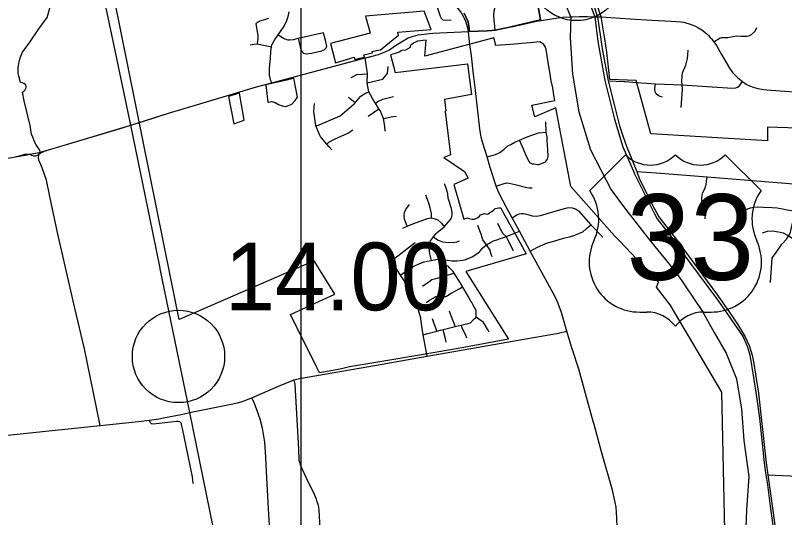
# Model space of a CAD drawing. Extents: x 1659811 to 1934326, y 644115 to 934867.
# Drawn here: x 1789672 to 1802180, y 745742 to 753899 of the extents above; entities that cross this region are included whole.
import ezdxf

# ---------------------------------------------------------------- set-up
doc = ezdxf.new("R2010")
doc.units = 0
for name, color, linetype in [('Default', 7, 'Continuous'), ('GM_X_City_Street', 7, 'Continuous'), ('GM_X_Corporation', 7, 'Continuous'), ('GM_X_County_Road', 7, 'Continuous'), ('GM_X_Interstate_Route', 7, 'Continuous'), ('GM_X_Township', 7, 'Continuous'), ('GM_X_Township_Road', 7, 'Continuous'), ('GM_X_US_Route', 7, 'Continuous'), ('GM_X_US_Shield', 7, 'Continuous'), ('SC_Scratch1', 7, 'Continuous')]:
    doc.layers.add(name, color=color, linetype=linetype)

msp = doc.modelspace()

# ---------------------------------------------------------------- linework, layer by layer
at = {"layer": 'Default'}
for centre in [(1798795, 754564), (1792324, 748359)]:
    msp.add_circle(centre, 750, dxfattribs=at)
at = {"layer": 'GM_X_City_Street'}
for points in [[(1797474, 753661), (1797453, 753894), (1797457, 753975), (1797476, 754052), (1797499, 754098), (1797520, 754127), (1797571, 754176), (1797653, 754228), (1797704, 754263), (1797741, 754311), (1797761, 754364), (1797764, 754421), (1797711, 754612), (1797672, 754688), (1797642, 754739), (1797582, 754827), (1797449, 754998), (1797353, 755093), (1797198, 755184), (1797125, 755208), (1797061, 755220), (1796967, 755222), (1796920, 755219)], [(1796760, 753822), (1796663, 753814), (1796628, 753824), (1796601, 753847), (1796586, 753880), (1796540, 754011), (1796536, 754051), (1796549, 754089), (1796630, 754219)], [(1790061, 751648), (1790072, 751678), (1790071, 751710), (1790061, 751727), (1790043, 751746), (1790021, 751778), (1790009, 751796), (1789987, 751835), (1789955, 751922), (1789935, 751969), (1789911, 752110), (1789816, 752509), (1789785, 752654), (1789808, 752667), (1789830, 752692), (1789840, 752713), (1789845, 752732), (1789845, 752756), (1789835, 752777), (1789811, 752795), (1789782, 752806), (1789753, 752809), (1789726, 752911), (1789718, 752955), (1789717, 753046), (1789729, 753117), (1789750, 753210), (1789789, 753300), (1789904, 753462), (1790053, 753678), (1790188, 753867), (1790235, 754036)], [(1796979, 753838), (1796975, 753849), (1796943, 753910), (1796915, 753957), (1796872, 754012), (1796834, 754055)], [(1793839, 752805), (1793827, 752836), (1793806, 752929), (1793806, 753035), (1793818, 753204), (1793825, 753314), (1793834, 753386), (1793844, 753419), (1793891, 753510), (1793944, 753585), (1794041, 753724), (1794085, 753817), (1794105, 753882), (1794123, 753955)], [(1798218, 753816), (1798322, 753833), (1798570, 753868), (1798702, 753875), (1798704, 753875)], [(1798704, 753875), (1798732, 753878), (1798837, 753882), (1798977, 753881), (1799085, 753877)], [(1799192, 753873), (1799195, 753873), (1799668, 753844), (1800023, 753824), (1800336, 753807), (1800422, 753801), (1800497, 753795), (1800539, 753787), (1800592, 753774), (1800612, 753769), (1800643, 753758), (1800689, 753741), (1800731, 753723), (1800771, 753701), (1800832, 753662), (1800883, 753624), (1800918, 753594), (1800943, 753571), (1800969, 753542), (1800992, 753519), (1801029, 753470), (1801071, 753408), (1801155, 753265), (1801228, 753133), (1801285, 753043), (1801334, 752970), (1801416, 752889), (1801494, 752824)], [(1793611, 753435), (1793617, 753527), (1793619, 753574), (1793609, 753630), (1793590, 753728), (1793589, 753767), (1793609, 753791), (1793650, 753811), (1793795, 753854)], [(1797039, 753638), (1797024, 753711), (1796995, 753799), (1796979, 753838)], [(1797633, 753692), (1797655, 753696), (1797865, 753740), (1798146, 753805), (1798218, 753816)], [(1793944, 753585), (1794042, 753523), (1794078, 753505), (1794101, 753500), (1794128, 753503), (1794198, 753510), (1794271, 753527), (1794683, 753619)], [(1794271, 753527), (1794308, 753359), (1794333, 753307), (1794357, 753288), (1794402, 753277), (1794486, 753283), (1794653, 753324), (1794698, 753345), (1794726, 753372), (1794737, 753400), (1794721, 753476), (1794698, 753551), (1794683, 753619)], [(1795394, 753217), (1795576, 753263), (1795687, 753306), (1795753, 753341), (1795836, 753397), (1795965, 753481), (1796061, 753533), (1796145, 753563), (1796220, 753582), (1796460, 753610), (1797039, 753638)], [(1797057, 753468), (1797039, 753638)], [(1801029, 753470), (1801131, 753536), (1801156, 753541), (1801256, 753540), (1801341, 753558), (1801402, 753566), (1801470, 753564), (1801563, 753563), (1801609, 753572), (1801643, 753588), (1801700, 753640), (1801728, 753701)], [(1793489, 753421), (1793555, 753432), (1793611, 753435), (1793678, 753423), (1793762, 753406), (1793834, 753386)], [(1800516, 752770), (1800508, 752825), (1800516, 752913), (1800521, 752968), (1800534, 753006), (1800574, 753090), (1800601, 753197), (1800605, 753256), (1800613, 753336)], [(1791761, 752182), (1792164, 752309), (1792670, 752462), (1793595, 752741), (1793839, 752805), (1794530, 752989), (1795242, 753177)], [(1795682, 752019), (1795678, 752100), (1795660, 752223), (1795602, 752355), (1795584, 752383), (1795525, 752474), (1795507, 752498), (1795421, 752657), (1795394, 752803), (1795397, 752948), (1795361, 753208)], [(1795394, 752803), (1795646, 752863), (1795723, 752955), (1795736, 753067)], [(1795134, 752890), (1795225, 752938), (1795397, 752948)], [(1799932, 752798), (1800078, 752788), (1800516, 752770), (1801001, 752740), (1801332, 752719), (1801385, 752721), (1801415, 752734), (1801441, 752752), (1801494, 752824)], [(1800196, 752573), (1800156, 752584), (1800124, 752600), (1800091, 752625), (1800073, 752658), (1800068, 752709), (1800078, 752788)], [(1800498, 752401), (1800520, 752695), (1800516, 752770)], [(1801494, 752824), (1801555, 752780), (1801610, 752755), (1801666, 752733), (1801745, 752712), (1801841, 752696), (1801890, 752692)], [(1794558, 752104), (1794610, 752122), (1794951, 752265), (1795182, 752461), (1795195, 752477), (1795214, 752499), (1795288, 752589), (1795355, 752633), (1795421, 752657)], [(1801890, 752692), (1802105, 752673), (1802419, 752654)], [(1795195, 752477), (1795091, 752565)], [(1795525, 752474), (1795564, 752498), (1795648, 752536), (1795818, 752584)], [(1794818, 751713), (1794774, 751763), (1794734, 751807), (1794650, 751908), (1794635, 751931), (1794616, 751963), (1794558, 752104), (1794524, 752338), (1794535, 752470)], [(1795406, 752264), (1795584, 752383)], [(1795660, 752223), (1795808, 752259), (1795870, 752264)], [(1798167, 751474), (1798197, 751481), (1798292, 751523), (1798326, 751562), (1798337, 751612), (1798332, 751715), (1798319, 751868), (1798319, 751929), (1798304, 752002), (1798296, 752168)], [(1789232, 751526), (1789676, 751602), (1789754, 751621), (1789824, 751643), (1789870, 751647), (1789893, 751646), (1789910, 751643), (1789940, 751630), (1789967, 751617), (1789997, 751616), (1790023, 751622), (1790043, 751635), (1790061, 751648), (1790085, 751665), (1790144, 751693), (1790192, 751712), (1790447, 751788), (1791359, 752059)], [(1794734, 751807), (1794769, 751838), (1794859, 751890), (1794923, 751914), (1795080, 751988), (1795160, 752041)], [(1798714, 748516), (1798638, 748768), (1798552, 749075), (1798496, 749221), (1798449, 749329), (1798045, 750069), (1797870, 750392), (1797749, 750613), (1797659, 750779), (1797532, 751019), (1797492, 751127), (1797394, 751426), (1797344, 751599), (1797267, 751838), (1797247, 751920), (1797237, 751986)], [(1797344, 751599), (1797405, 751616), (1797480, 751638), (1797551, 751670), (1797621, 751728), (1797681, 751778), (1797728, 751802), (1797795, 751840), (1797869, 751871), (1797996, 751929), (1798176, 751993), (1798304, 752002)], [(1798167, 751474), (1798110, 751480), (1798080, 751484), (1798050, 751500), (1798024, 751528), (1797983, 751605), (1797933, 751724), (1797869, 751871)], [(1790258, 750829), (1790225, 750984), (1790176, 751223), (1790107, 751425), (1790052, 751548), (1790046, 751598), (1790061, 751648)], [(1799777, 751362), (1800089, 751341), (1800918, 751277), (1802393, 751160)], [(1800887, 750597), (1800891, 750673), (1800887, 750736), (1800862, 750794), (1800840, 750854), (1800831, 750901), (1800831, 750937), (1800838, 750981), (1800852, 751021), (1800880, 751084), (1800904, 751150), (1800912, 751205), (1800918, 751277)], [(1796437, 749920), (1796413, 750028), (1796401, 750117), (1796405, 750172), (1796421, 750236), (1796470, 750305), (1796512, 750354), (1796532, 750374), (1796645, 750465), (1796754, 750589), (1796770, 750631), (1796774, 750655), (1796776, 750693), (1796761, 750761), (1796709, 750931), (1796703, 751001), (1796701, 751008), (1796669, 751107), (1796652, 751161)], [(1797492, 751127), (1797601, 751164), (1797659, 751177), (1797702, 751172), (1797796, 751150), (1797986, 751106), (1798025, 751096), (1798076, 751096)], [(1801949, 749563), (1801979, 749959), (1802029, 750030), (1802135, 750182), (1802213, 750264), (1802243, 750312), (1802246, 750317), (1802277, 750378), (1802315, 750546), (1802355, 750720), (1802384, 751088), (1802398, 751159)], [(1796439, 750611), (1796437, 750684), (1796417, 750773), (1796393, 750850), (1796346, 750978)], [(1791053, 747236), (1790795, 748482), (1790636, 749145), (1790366, 750322), (1790258, 750829)], [(1796044, 750478), (1795999, 750587), (1795993, 750642), (1795999, 750698), (1796022, 750745), (1796078, 750830)], [(1797749, 750613), (1797808, 750650), (1797832, 750664), (1797870, 750677), (1797896, 750679), (1797940, 750681), (1798002, 750664), (1798077, 750645), (1798138, 750639), (1798213, 750648), (1798540, 750745), (1798646, 750775), (1798676, 750777), (1798723, 750773), (1798782, 750756), (1798827, 750724), (1799029, 750497), (1799224, 750299)], [(1801416, 750429), (1801407, 750583), (1801419, 750619), (1801463, 750673), (1801511, 750717), (1801575, 750757), (1801624, 750773), (1801674, 750783), (1801746, 750789), (1801834, 750783), (1801976, 750781), (1802058, 750775), (1802146, 750759), (1802224, 750739), (1802355, 750720), (1802562, 750692), (1802870, 750701), (1803162, 750703), (1803556, 750686)], [(1795972, 750445), (1796044, 750478), (1796110, 750505), (1796151, 750518), (1796372, 750599), (1796439, 750611), (1796492, 750597), (1796543, 750577), (1796600, 750526), (1796645, 750465)], [(1797332, 750173), (1797271, 750254), (1797250, 750332), (1797244, 750345), (1797212, 750429), (1797190, 750485)], [(1797653, 750309), (1797602, 750349), (1797560, 750426), (1797514, 750519)], [(1798045, 750069), (1798164, 750137), (1798249, 750174), (1798325, 750203), (1798429, 750233), (1798587, 750282), (1798684, 750305), (1798767, 750329), (1798835, 750354), (1798899, 750386), (1798955, 750431), (1799029, 750497)], [(1795934, 749682), (1795977, 749711), (1796153, 749824), (1796173, 749837), (1796246, 749871), (1796316, 749898), (1796368, 749908), (1796437, 749920), (1796506, 749934), (1796569, 749940), (1796630, 749932), (1796768, 749912), (1796849, 749914), (1796952, 749926), (1796997, 749932), (1797013, 749944), (1797021, 749946), (1797109, 749984), (1797217, 750057), (1797275, 750123), (1797332, 750173), (1797396, 750212), (1797447, 750239), (1797515, 750261), (1797556, 750275), (1797593, 750286), (1797641, 750305), (1797647, 750307), (1797653, 750309), (1797740, 750338), (1797870, 750392)], [(1801822, 750366), (1801904, 750396), (1801988, 750402), (1802082, 750386), (1802158, 750366), (1802217, 750336), (1802246, 750317), (1802303, 750280), (1802349, 750254), (1802405, 750242), (1802499, 750240), (1803084, 750211), (1803518, 750197)], [(1796470, 750305), (1796533, 750255), (1796616, 750222), (1796668, 750214), (1796790, 750210), (1796849, 750220), (1796893, 750240)], [(1797770, 750075), (1797751, 750114), (1797673, 750270), (1797653, 750309)], [(1795783, 749913), (1795822, 749942), (1796131, 750179), (1796170, 750209)], [(1797422, 749977), (1797408, 750014), (1797392, 750086), (1797332, 750173)], [(1796370, 748366), (1796303, 748713), (1796288, 748815), (1796265, 748972), (1796264, 748982), (1796239, 749074), (1796226, 749125), (1796224, 749132), (1796192, 749226), (1796175, 749276), (1796173, 749282), (1796131, 749371), (1796108, 749419), (1796086, 749465), (1796054, 749509), (1795992, 749594), (1795979, 749613), (1795934, 749682), (1795783, 749913), (1795732, 749992), (1795703, 750036)], [(1797165, 748998), (1797163, 749050), (1797162, 749101), (1797161, 749119), (1797118, 749193), (1797092, 749237), (1797079, 749260), (1797040, 749326), (1796962, 749460), (1796943, 749491), (1796940, 749497), (1796908, 749548), (1796806, 749714), (1796800, 749724), (1796791, 749739), (1796732, 749801), (1796708, 749828), (1796624, 749843), (1796630, 749932)], [(1796294, 749501), (1796345, 749538), (1796396, 749574), (1796444, 749609), (1796507, 749626), (1796628, 749658), (1796639, 749661), (1796747, 749695), (1796806, 749714)], [(1796349, 749238), (1796406, 749271), (1796464, 749304), (1796511, 749331), (1796589, 749333), (1796655, 749334), (1796669, 749335), (1796771, 749393), (1796886, 749458), (1796943, 749491)], [(1796303, 748713), (1796359, 748727), (1796527, 748770), (1796582, 748784), (1796630, 748797), (1796694, 748813), (1796822, 748845), (1796918, 748869), (1797030, 748897), (1797070, 748907), (1797123, 748958), (1797165, 748998)], [(1796822, 748845), (1796804, 748894), (1796749, 749044), (1796730, 749094)], [(1797377, 748756), (1797349, 748803), (1797292, 748897), (1797278, 748919), (1797210, 748967), (1797165, 748998)], [(1796527, 748770), (1796508, 748820), (1796471, 748920), (1796452, 748970)], [(1797015, 748655), (1796996, 748698), (1796937, 748826), (1796918, 748869)], [(1793374, 747634), (1793400, 747642), (1793472, 747670), (1793516, 747689), (1793952, 747876), (1794204, 747978), (1794294, 748003), (1795543, 748220), (1796370, 748366), (1797663, 748592), (1798002, 748652), (1798502, 748740), (1798638, 748768)], [(1796674, 748594), (1796663, 748645), (1796641, 748746), (1796630, 748797)], [(1794568, 746042), (1794564, 746055), (1794527, 746142), (1794429, 746333), (1794311, 746584), (1794286, 746671), (1794283, 746857), (1794221, 747904), (1794204, 747978)], [(1792510, 747451), (1792586, 747466), (1793178, 747586), (1793286, 747608), (1793344, 747625), (1793374, 747634)], [(1793822, 745363), (1793790, 745884), (1793756, 746495), (1793742, 746723), (1793729, 746966), (1793691, 747195), (1793654, 747341), (1793633, 747400), (1793607, 747468), (1793582, 747538), (1793558, 747598), (1793516, 747689)], [(1788984, 747019), (1789748, 747100), (1791053, 747236), (1791674, 747305), (1791851, 747324), (1792005, 747346), (1792082, 747361)], [(1792082, 747361), (1792368, 747419), (1792510, 747451)], [(1792564, 746295), (1792551, 746406), (1792450, 746901), (1792389, 747191), (1792375, 747252), (1792372, 747269), (1792364, 747280), (1792351, 747293), (1792338, 747298), (1792320, 747302), (1792289, 747303), (1792202, 747294), (1791910, 747261), (1791887, 747267), (1791867, 747281), (1791856, 747308), (1791851, 747324)], [(1799165, 746949), (1799082, 747255), (1799068, 747304)], [(1801908, 746436), (1802270, 746422), (1802789, 746396), (1803325, 746369), (1803902, 746341), (1804531, 746310), (1805504, 746262), (1806238, 746221), (1806366, 746213), (1806777, 746196), (1807904, 746139), (1808667, 746099), (1809071, 746082), (1809799, 746044)]]:
    msp.add_lwpolyline(points, dxfattribs=at)
at = {"layer": 'GM_X_Corporation'}
for points in [[(1801209, 745526), (1801161, 747779), (1800318, 749198), (1800097, 749485), (1800128, 749567), (1799507, 750229), (1799412, 750316), (1798706, 751120), (1798462, 752398), (1798117, 752249), (1798068, 752442), (1798442, 752517), (1798433, 752573), (1798413, 752720), (1798384, 752837), (1798362, 752976), (1798333, 753132), (1798318, 753240), (1798305, 753344), (1798285, 753395), (1798262, 753427), (1798227, 753454), (1798198, 753471), (1798041, 753453), (1797723, 753424), (1797479, 753412), (1797476, 753439), (1797450, 753537), (1796330, 753237), (1796353, 753497), (1796210, 753481), (1796143, 753449), (1796092, 753406), (1796093, 753377), (1796014, 753336), (1795954, 753326), (1795913, 753303), (1795847, 753280), (1795773, 753260), (1795848, 752973), (1797026, 753110), (1797087, 752615), (1796652, 752533), (1796671, 752350), (1796658, 752339), (1796746, 751636), (1796638, 751592), (1796977, 751366), (1797033, 751257), (1796799, 751155), (1796966, 750588), (1797025, 750609), (1797047, 750598), (1797092, 750589), (1797136, 750587), (1797160, 750598), (1797188, 750613), (1797217, 750636), (1797237, 750657), (1797253, 750666), (1797285, 750676), (1797298, 750681), (1797320, 750675), (1797341, 750673), (1797359, 750677), (1797381, 750690), (1797421, 750713), (1797454, 750740), (1797471, 750760), (1797531, 750772), (1797564, 750776), (1797603, 750700), (1797878, 750206), (1797975, 750025), (1796995, 749737), (1797690, 748639), (1796961, 748506), (1796340, 748394), (1795502, 748255), (1795107, 748192), (1794974, 748159), (1794804, 748124), (1794616, 748095), (1794574, 748180), (1794147, 749043), (1794865, 749373), (1794531, 749912), (1792336, 748961), (1792198, 749626), (1791164, 754755)], [(1796968, 753934), (1797035, 753796), (1797053, 753693), (1797049, 753638), (1797341, 753647), (1797421, 753653), (1797474, 753661), (1797655, 753696), (1798210, 753829), (1798116, 754362)], [(1798116, 754362), (1798210, 753829), (1797655, 753696), (1797474, 753661), (1797421, 753653), (1797341, 753647), (1797049, 753638), (1797053, 753693), (1797035, 753796), (1796968, 753934)], [(1798116, 754362), (1798210, 753829), (1797655, 753696), (1797474, 753661), (1797421, 753653), (1797341, 753647), (1797049, 753638), (1797053, 753693), (1797035, 753796), (1796968, 753934)], [(1798922, 754336), (1799095, 753877), (1799143, 753477), (1799257, 752840), (1799415, 752215), (1799549, 751765), (1799716, 751380), (1799745, 751315), (1800064, 750675), (1800110, 750597), (1800378, 750247), (1800618, 749910), (1801104, 749259), (1801506, 748678), (1801573, 748527), (1801614, 748387), (1801674, 748018), (1801725, 747703), (1801772, 747359), (1801849, 746636), (1801866, 746504), (1801900, 746273), (1801946, 745930), (1802019, 745382)], [(1802395, 752068), (1801904, 752081), (1801902, 751864), (1800004, 751976), (1799768, 752839), (1799337, 752860), (1799288, 753301), (1799259, 753517), (1799195, 753873), (1799030, 754356)]]:
    msp.add_lwpolyline(points, dxfattribs=at)
for points in [[(1794796, 753442), (1794876, 753131), (1795181, 753219), (1795192, 753180), (1795272, 753203), (1795346, 753220), (1795335, 753259), (1795480, 753291), (1795474, 753312), (1795544, 753328), (1795606, 753339), (1795899, 753577), (1795891, 753624), (1796434, 753669), (1796318, 753969), (1795366, 753888), (1795438, 753609)], [(1793745, 752771), (1793775, 752489), (1793787, 752492), (1793842, 752499), (1793897, 752486), (1793951, 752453), (1794009, 752431), (1794065, 752420), (1794115, 752433), (1794167, 752458), (1794222, 752514), (1794260, 752570), (1794199, 752878), (1794082, 752848)], [(1793137, 752583), (1793226, 752140), (1793393, 752195), (1793317, 752638)]]:
    msp.add_lwpolyline(points, close=True, dxfattribs=at)
at = {"layer": 'GM_X_County_Road'}
for points in [[(1799085, 753877), (1799095, 753877), (1799139, 753877)], [(1799139, 753877), (1799192, 753873)], [(1797039, 753638), (1797420, 753653), (1797474, 753661), (1797633, 753692)], [(1797237, 751986), (1797226, 752056), (1797147, 752729), (1797121, 752947), (1797088, 753241), (1797061, 753426), (1797057, 753468)], [(1795242, 753177), (1795361, 753208), (1795394, 753217)], [(1799310, 752837), (1799569, 752825)], [(1799569, 752825), (1799586, 752824), (1799771, 752809), (1799932, 752798)], [(1791359, 752059), (1791548, 752115), (1791761, 752182)], [(1799068, 747304), (1798831, 748151), (1798729, 748465), (1798714, 748516)], [(1799470, 745250), (1799463, 745414), (1799449, 745737), (1799441, 745913), (1799393, 746138), (1799379, 746190), (1799202, 746813), (1799165, 746949)]]:
    msp.add_lwpolyline(points, dxfattribs=at)
at = {"layer": 'GM_X_Interstate_Route'}
for points in [[(1792028, 749783), (1792026, 749796), (1791906, 750378), (1791548, 752115), (1791280, 753405), (1791027, 754586)], [(1793680, 741736), (1793541, 742384), (1792510, 747451), (1792028, 749783)]]:
    msp.add_lwpolyline(points, dxfattribs=at)
at = {"layer": 'GM_X_Township'}
for points in [[(1798702, 753875), (1798406, 754609)], [(1789232, 751526), (1789676, 751602), (1789832, 751629), (1789910, 751643), (1790055, 751672), (1790072, 751678), (1790192, 751712), (1790447, 751788), (1791548, 752115), (1792164, 752309), (1792670, 752462), (1793595, 752741), (1793839, 752805), (1794530, 752989), (1795361, 753208), (1795576, 753263), (1795687, 753306), (1795753, 753341), (1795836, 753397), (1795965, 753481), (1796061, 753533), (1796145, 753563), (1796220, 753582), (1796460, 753610), (1797039, 753638), (1797420, 753653), (1797474, 753661), (1797655, 753696), (1797865, 753740), (1798146, 753805), (1798322, 753833), (1798570, 753868), (1798702, 753875), (1798692, 753532), (1798733, 752946), (1798836, 752333), (1799022, 751713), (1799359, 751066), (1799593, 750749), (1799999, 750232), (1800426, 749709), (1800846, 749089), (1801032, 748751), (1801232, 748414), (1801397, 747994), (1801480, 747505), (1801514, 746995), (1801596, 746410), (1801562, 745866), (1801541, 745281)]]:
    msp.add_lwpolyline(points, dxfattribs=at)
at = {"layer": 'GM_X_Township_Road'}
msp.add_lwpolyline([(1794661, 744839), (1794633, 745438), (1794613, 745872), (1794601, 745937), (1794581, 745999), (1794568, 746042)], dxfattribs=at)
at = {"layer": 'GM_X_US_Route'}
for points in [[(1797836, 760475), (1797793, 760176), (1797728, 759709), (1797695, 759441), (1797695, 759329), (1797723, 759083), (1797759, 758845), (1797797, 758605), (1797906, 758013), (1798102, 756988), (1798172, 756652), (1798246, 756355), (1798335, 756066), (1798513, 755586), (1798791, 754830), (1799058, 754118), (1799139, 753877)], [(1799139, 753877), (1799188, 753547), (1799209, 753395), (1799220, 753328), (1799310, 752837)], [(1799310, 752837), (1799411, 752430), (1799496, 752104), (1799553, 751925), (1799610, 751777), (1799777, 751362), (1799817, 751257), (1800024, 750830), (1800136, 750625), (1800414, 750263), (1801089, 749353), (1801317, 749032), (1801413, 748886), (1801539, 748677), (1801602, 748537), (1801653, 748378), (1801681, 748245), (1801719, 748000), (1801753, 747761), (1801801, 747366), (1801881, 746632), (1801908, 746436)], [(1801908, 746436), (1801953, 746090), (1802014, 745664), (1802048, 745374), (1802055, 745242), (1802039, 744933), (1802027, 744702), (1802022, 744618), (1802020, 744514), (1802027, 744425), (1802029, 744408)]]:
    msp.add_lwpolyline(points, dxfattribs=at)
at = {"layer": 'GM_X_US_Shield'}
for p, q in [((1799591, 751634), (1799011, 751054)), ((1801796, 751054), (1801215, 751634)), ((1799823, 749081), (1799939, 749081)), ((1800867, 749081), (1800983, 749081))]:
    msp.add_line(p, q, dxfattribs=at)
for centre, radius, start, end in [((1799997, 752048), 580, 225.573, 314.427), ((1800809, 752048), 580, 225.573, 314.427), ((1798346, 750588), 812, 334.5471, 35.0009), ((1802461, 750588), 812, 144.9991, 205.4529), ((1799814, 749893), 812, 154.8319, 270.6383), ((1800992, 749893), 812, 269.3617, 25.1681), ((1799939, 748501), 580, 36.8699, 90), ((1800867, 748501), 580, 90, 143.1301)]:
    msp.add_arc(centre, radius, start, end, dxfattribs=at)
at = {"layer": 'SC_Scratch1'}
msp.add_lwpolyline([(1659811, 738617), (1659811, 934867), (1794311, 934867), (1794311, 738617)], close=True, dxfattribs=at)

# ---------------------------------------------------------------- texts
at = {"layer": 'Default'}
msp.add_text('14.00', height=1100, dxfattribs=at).set_placement((1793074, 749109))
at = {"layer": 'GM_X_US_Shield'}
msp.add_text('33', height=1392.2, dxfattribs=at).set_placement((1799611, 749603))

doc.saveas('drawing.dxf')
